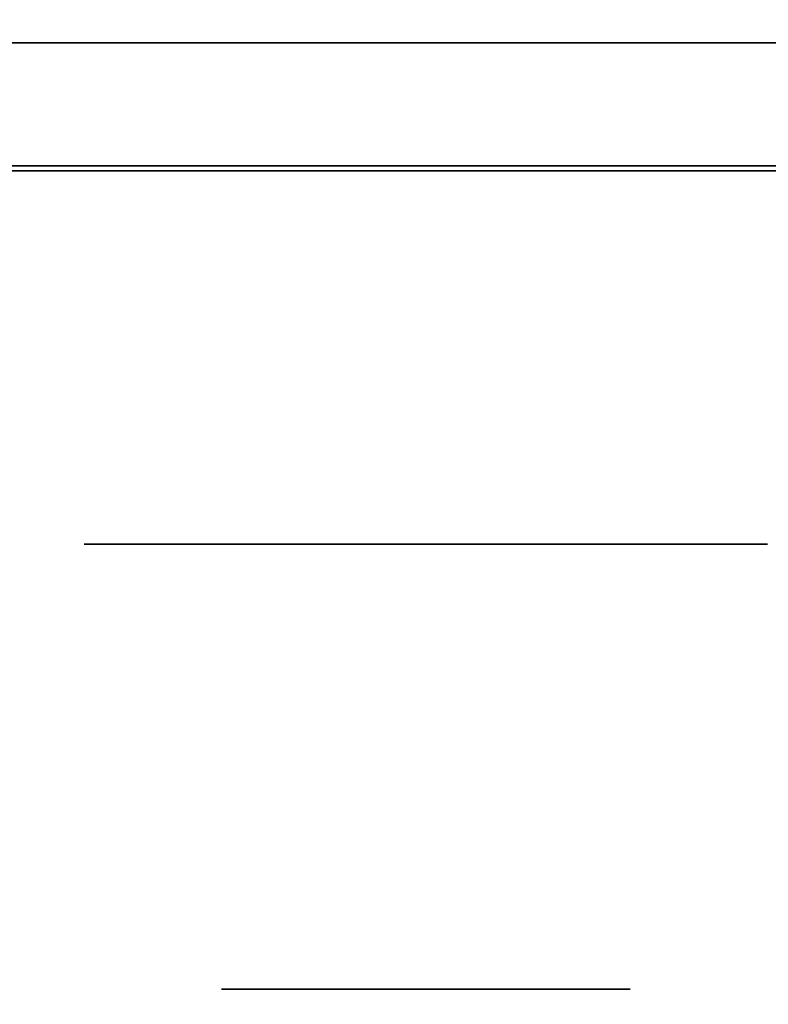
# Model space of a CAD drawing. Extents: x -1299 to -1246.9, y 2743.7 to 2747.9.
# Tile 411 of 1056: x -1285.0361 to -1285.0068, y 2746.6879 to 2746.7264. Entities that reach past the tile are written whole.
import ezdxf

# ---------------------------------------------------------------- set-up
doc = ezdxf.new("R2010")
doc.units = 0
doc.header["$LTSCALE"] = 150
doc.header["$MEASUREMENT"] = 0
doc.layers.add('3DFACE_BOLT', color=7, linetype='CONTINUOUS')
doc.layers.add('3DFACE_SHAPE', color=7, linetype='CONTINUOUS')

msp = doc.modelspace()

# ---------------------------------------------------------------- linework, layer by layer
at = {"layer": '3DFACE_BOLT', "color": 1}
for points, invisible_edges in [([(-1285.028219, 2746.738449, 0.138), (-1285.027827, 2746.738449, 0.135528), (-1285.028219, 2746.688449, 0.138)], 14), ([(-1285.028219, 2746.688449, 0.138), (-1285.027827, 2746.738449, 0.135528), (-1285.027827, 2746.688449, 0.135528)], 3), ([(-1285.027827, 2746.738449, 0.140472), (-1285.028219, 2746.738449, 0.138), (-1285.027827, 2746.688449, 0.140472)], 14), ([(-1285.027827, 2746.688449, 0.140472), (-1285.028219, 2746.738449, 0.138), (-1285.028219, 2746.688449, 0.138)], 3), ([(-1285.028219, 2746.738449, 0.068), (-1285.027827, 2746.738449, 0.065528), (-1285.028219, 2746.688449, 0.068)], 14), ([(-1285.028219, 2746.688449, 0.068), (-1285.027827, 2746.738449, 0.065528), (-1285.027827, 2746.688449, 0.065528)], 3), ([(-1285.027827, 2746.738449, 0.070472), (-1285.028219, 2746.738449, 0.068), (-1285.027827, 2746.688449, 0.070472)], 14), ([(-1285.027827, 2746.688449, 0.070472), (-1285.028219, 2746.738449, 0.068), (-1285.028219, 2746.688449, 0.068)], 3), ([(-1285.027827, 2746.738449, 0.135528), (-1285.026691, 2746.738449, 0.133298), (-1285.027827, 2746.688449, 0.135528)], 14), ([(-1285.027827, 2746.688449, 0.135528), (-1285.026691, 2746.738449, 0.133298), (-1285.026691, 2746.688449, 0.133298)], 3), ([(-1285.026691, 2746.738449, 0.142702), (-1285.027827, 2746.738449, 0.140472), (-1285.026691, 2746.688449, 0.142702)], 14), ([(-1285.026691, 2746.688449, 0.142702), (-1285.027827, 2746.738449, 0.140472), (-1285.027827, 2746.688449, 0.140472)], 3), ([(-1285.027827, 2746.738449, 0.065528), (-1285.026691, 2746.738449, 0.063298), (-1285.027827, 2746.688449, 0.065528)], 14), ([(-1285.027827, 2746.688449, 0.065528), (-1285.026691, 2746.738449, 0.063298), (-1285.026691, 2746.688449, 0.063298)], 3), ([(-1285.026691, 2746.738449, 0.072702), (-1285.027827, 2746.738449, 0.070472), (-1285.026691, 2746.688449, 0.072702)], 14), ([(-1285.026691, 2746.688449, 0.072702), (-1285.027827, 2746.738449, 0.070472), (-1285.027827, 2746.688449, 0.070472)], 3), ([(-1285.026691, 2746.738449, 0.133298), (-1285.024921, 2746.738449, 0.131528), (-1285.026691, 2746.688449, 0.133298)], 14), ([(-1285.026691, 2746.688449, 0.133298), (-1285.024921, 2746.738449, 0.131528), (-1285.024921, 2746.688449, 0.131528)], 3), ([(-1285.024921, 2746.738449, 0.144472), (-1285.026691, 2746.738449, 0.142702), (-1285.024921, 2746.688449, 0.144472)], 14), ([(-1285.024921, 2746.688449, 0.144472), (-1285.026691, 2746.738449, 0.142702), (-1285.026691, 2746.688449, 0.142702)], 3), ([(-1285.026691, 2746.738449, 0.063298), (-1285.024921, 2746.738449, 0.061528), (-1285.026691, 2746.688449, 0.063298)], 14), ([(-1285.026691, 2746.688449, 0.063298), (-1285.024921, 2746.738449, 0.061528), (-1285.024921, 2746.688449, 0.061528)], 3), ([(-1285.024921, 2746.738449, 0.074472), (-1285.026691, 2746.738449, 0.072702), (-1285.024921, 2746.688449, 0.074472)], 14), ([(-1285.024921, 2746.688449, 0.074472), (-1285.026691, 2746.738449, 0.072702), (-1285.026691, 2746.688449, 0.072702)], 3), ([(-1285.024921, 2746.738449, 0.131528), (-1285.022691, 2746.738449, 0.130392), (-1285.024921, 2746.688449, 0.131528)], 14), ([(-1285.024921, 2746.688449, 0.131528), (-1285.022691, 2746.738449, 0.130392), (-1285.022691, 2746.688449, 0.130392)], 3), ([(-1285.022691, 2746.738449, 0.145608), (-1285.024921, 2746.738449, 0.144472), (-1285.022691, 2746.688449, 0.145608)], 14), ([(-1285.022691, 2746.688449, 0.145608), (-1285.024921, 2746.738449, 0.144472), (-1285.024921, 2746.688449, 0.144472)], 3), ([(-1285.024921, 2746.738449, 0.061528), (-1285.022691, 2746.738449, 0.060392), (-1285.024921, 2746.688449, 0.061528)], 14), ([(-1285.024921, 2746.688449, 0.061528), (-1285.022691, 2746.738449, 0.060392), (-1285.022691, 2746.688449, 0.060392)], 3), ([(-1285.022691, 2746.738449, 0.075608), (-1285.024921, 2746.738449, 0.074472), (-1285.022691, 2746.688449, 0.075608)], 14), ([(-1285.022691, 2746.688449, 0.075608), (-1285.024921, 2746.738449, 0.074472), (-1285.024921, 2746.688449, 0.074472)], 3), ([(-1285.022691, 2746.738449, 0.130392), (-1285.020219, 2746.738449, 0.13), (-1285.022691, 2746.688449, 0.130392)], 14), ([(-1285.022691, 2746.688449, 0.130392), (-1285.020219, 2746.738449, 0.13), (-1285.020219, 2746.688449, 0.13)], 3), ([(-1285.020219, 2746.738449, 0.146), (-1285.022691, 2746.738449, 0.145608), (-1285.020219, 2746.688449, 0.146)], 14), ([(-1285.020219, 2746.688449, 0.146), (-1285.022691, 2746.738449, 0.145608), (-1285.022691, 2746.688449, 0.145608)], 3), ([(-1285.022691, 2746.738449, 0.060392), (-1285.020219, 2746.738449, 0.06), (-1285.022691, 2746.688449, 0.060392)], 14), ([(-1285.022691, 2746.688449, 0.060392), (-1285.020219, 2746.738449, 0.06), (-1285.020219, 2746.688449, 0.06)], 3), ([(-1285.020219, 2746.738449, 0.076), (-1285.022691, 2746.738449, 0.075608), (-1285.020219, 2746.688449, 0.076)], 14), ([(-1285.020219, 2746.688449, 0.076), (-1285.022691, 2746.738449, 0.075608), (-1285.022691, 2746.688449, 0.075608)], 3), ([(-1285.020219, 2746.738449, 0.13), (-1285.017747, 2746.738449, 0.130392), (-1285.020219, 2746.688449, 0.13)], 14), ([(-1285.020219, 2746.688449, 0.13), (-1285.017747, 2746.738449, 0.130392), (-1285.017747, 2746.688449, 0.130392)], 3), ([(-1285.017747, 2746.738449, 0.145608), (-1285.020219, 2746.738449, 0.146), (-1285.017747, 2746.688449, 0.145608)], 14), ([(-1285.017747, 2746.688449, 0.145608), (-1285.020219, 2746.738449, 0.146), (-1285.020219, 2746.688449, 0.146)], 3), ([(-1285.020219, 2746.738449, 0.06), (-1285.017747, 2746.738449, 0.060392), (-1285.020219, 2746.688449, 0.06)], 14), ([(-1285.020219, 2746.688449, 0.06), (-1285.017747, 2746.738449, 0.060392), (-1285.017747, 2746.688449, 0.060392)], 3), ([(-1285.017747, 2746.738449, 0.075608), (-1285.020219, 2746.738449, 0.076), (-1285.017747, 2746.688449, 0.075608)], 14), ([(-1285.017747, 2746.688449, 0.075608), (-1285.020219, 2746.738449, 0.076), (-1285.020219, 2746.688449, 0.076)], 3), ([(-1285.017747, 2746.738449, 0.130392), (-1285.015516, 2746.738449, 0.131528), (-1285.017747, 2746.688449, 0.130392)], 14), ([(-1285.017747, 2746.688449, 0.130392), (-1285.015516, 2746.738449, 0.131528), (-1285.015516, 2746.688449, 0.131528)], 3), ([(-1285.015516, 2746.738449, 0.144472), (-1285.017747, 2746.738449, 0.145608), (-1285.015516, 2746.688449, 0.144472)], 14), ([(-1285.015516, 2746.688449, 0.144472), (-1285.017747, 2746.738449, 0.145608), (-1285.017747, 2746.688449, 0.145608)], 3), ([(-1285.017747, 2746.738449, 0.060392), (-1285.015516, 2746.738449, 0.061528), (-1285.017747, 2746.688449, 0.060392)], 14), ([(-1285.017747, 2746.688449, 0.060392), (-1285.015516, 2746.738449, 0.061528), (-1285.015516, 2746.688449, 0.061528)], 3), ([(-1285.015516, 2746.738449, 0.074472), (-1285.017747, 2746.738449, 0.075608), (-1285.015516, 2746.688449, 0.074472)], 14), ([(-1285.015516, 2746.688449, 0.074472), (-1285.017747, 2746.738449, 0.075608), (-1285.017747, 2746.688449, 0.075608)], 3), ([(-1285.015516, 2746.738449, 0.131528), (-1285.013747, 2746.738449, 0.133298), (-1285.015516, 2746.688449, 0.131528)], 14), ([(-1285.015516, 2746.688449, 0.131528), (-1285.013747, 2746.738449, 0.133298), (-1285.013747, 2746.688449, 0.133298)], 3), ([(-1285.013747, 2746.738449, 0.142702), (-1285.015516, 2746.738449, 0.144472), (-1285.013747, 2746.688449, 0.142702)], 14), ([(-1285.013747, 2746.688449, 0.142702), (-1285.015516, 2746.738449, 0.144472), (-1285.015516, 2746.688449, 0.144472)], 3), ([(-1285.015516, 2746.738449, 0.061528), (-1285.013747, 2746.738449, 0.063298), (-1285.015516, 2746.688449, 0.061528)], 14), ([(-1285.015516, 2746.688449, 0.061528), (-1285.013747, 2746.738449, 0.063298), (-1285.013747, 2746.688449, 0.063298)], 3), ([(-1285.013747, 2746.738449, 0.072702), (-1285.015516, 2746.738449, 0.074472), (-1285.013747, 2746.688449, 0.072702)], 14), ([(-1285.013747, 2746.688449, 0.072702), (-1285.015516, 2746.738449, 0.074472), (-1285.015516, 2746.688449, 0.074472)], 3), ([(-1285.013747, 2746.738449, 0.133298), (-1285.01261, 2746.738449, 0.135528), (-1285.013747, 2746.688449, 0.133298)], 14), ([(-1285.013747, 2746.688449, 0.133298), (-1285.01261, 2746.738449, 0.135528), (-1285.01261, 2746.688449, 0.135528)], 3), ([(-1285.01261, 2746.738449, 0.140472), (-1285.013747, 2746.738449, 0.142702), (-1285.01261, 2746.688449, 0.140472)], 14), ([(-1285.01261, 2746.688449, 0.140472), (-1285.013747, 2746.738449, 0.142702), (-1285.013747, 2746.688449, 0.142702)], 3), ([(-1285.013747, 2746.738449, 0.063298), (-1285.01261, 2746.738449, 0.065528), (-1285.013747, 2746.688449, 0.063298)], 14), ([(-1285.013747, 2746.688449, 0.063298), (-1285.01261, 2746.738449, 0.065528), (-1285.01261, 2746.688449, 0.065528)], 3), ([(-1285.01261, 2746.738449, 0.070472), (-1285.013747, 2746.738449, 0.072702), (-1285.01261, 2746.688449, 0.070472)], 14), ([(-1285.01261, 2746.688449, 0.070472), (-1285.013747, 2746.738449, 0.072702), (-1285.013747, 2746.688449, 0.072702)], 3), ([(-1285.01261, 2746.738449, 0.135528), (-1285.012219, 2746.738449, 0.138), (-1285.01261, 2746.688449, 0.135528)], 14), ([(-1285.01261, 2746.688449, 0.135528), (-1285.012219, 2746.738449, 0.138), (-1285.012219, 2746.688449, 0.138)], 3), ([(-1285.012219, 2746.738449, 0.138), (-1285.01261, 2746.738449, 0.140472), (-1285.012219, 2746.688449, 0.138)], 14), ([(-1285.012219, 2746.688449, 0.138), (-1285.01261, 2746.738449, 0.140472), (-1285.01261, 2746.688449, 0.140472)], 3), ([(-1285.01261, 2746.738449, 0.065528), (-1285.012219, 2746.738449, 0.068), (-1285.01261, 2746.688449, 0.065528)], 14), ([(-1285.01261, 2746.688449, 0.065528), (-1285.012219, 2746.738449, 0.068), (-1285.012219, 2746.688449, 0.068)], 3), ([(-1285.012219, 2746.738449, 0.068), (-1285.01261, 2746.738449, 0.070472), (-1285.012219, 2746.688449, 0.068)], 14), ([(-1285.012219, 2746.688449, 0.068), (-1285.01261, 2746.738449, 0.070472), (-1285.01261, 2746.688449, 0.070472)], 3), ([(-1285.033594, 2746.720649, 0.138), (-1285.026906, 2746.720649, 0.126417), (-1285.033594, 2746.705849, 0.138)], 14), ([(-1285.033594, 2746.705849, 0.138), (-1285.026906, 2746.720649, 0.126417), (-1285.026906, 2746.705849, 0.126417)], 3), ([(-1285.026906, 2746.720649, 0.149583), (-1285.033594, 2746.720649, 0.138), (-1285.026906, 2746.705849, 0.149583)], 14), ([(-1285.026906, 2746.705849, 0.149583), (-1285.033594, 2746.720649, 0.138), (-1285.033594, 2746.705849, 0.138)], 3), ([(-1285.033594, 2746.720649, 0.138), (-1285.026906, 2746.720649, 0.149583), (-1285.026906, 2746.720649, 0.126417)], 2), ([(-1285.033594, 2746.720649, 0.068), (-1285.026906, 2746.720649, 0.056417), (-1285.033594, 2746.705849, 0.068)], 14), ([(-1285.033594, 2746.705849, 0.068), (-1285.026906, 2746.720649, 0.056417), (-1285.026906, 2746.705849, 0.056417)], 3), ([(-1285.026906, 2746.720649, 0.079583), (-1285.033594, 2746.720649, 0.068), (-1285.026906, 2746.705849, 0.079583)], 14), ([(-1285.026906, 2746.705849, 0.079583), (-1285.033594, 2746.720649, 0.068), (-1285.033594, 2746.705849, 0.068)], 3), ([(-1285.033594, 2746.720649, 0.068), (-1285.026906, 2746.720649, 0.079583), (-1285.026906, 2746.720649, 0.056417)], 2), ([(-1285.026906, 2746.720649, 0.126417), (-1285.013531, 2746.720649, 0.126417), (-1285.026906, 2746.705849, 0.126417)], 14), ([(-1285.026906, 2746.705849, 0.126417), (-1285.013531, 2746.720649, 0.126417), (-1285.013531, 2746.705849, 0.126417)], 3), ([(-1285.013531, 2746.720649, 0.149583), (-1285.026906, 2746.720649, 0.149583), (-1285.013531, 2746.705849, 0.149583)], 14), ([(-1285.013531, 2746.705849, 0.149583), (-1285.026906, 2746.720649, 0.149583), (-1285.026906, 2746.705849, 0.149583)], 3), ([(-1285.026906, 2746.720649, 0.149583), (-1285.013531, 2746.720649, 0.149583), (-1285.026906, 2746.720649, 0.126417)], 14), ([(-1285.026906, 2746.720649, 0.126417), (-1285.013531, 2746.720649, 0.149583), (-1285.013531, 2746.720649, 0.126417)], 3), ([(-1285.026906, 2746.720649, 0.056417), (-1285.013531, 2746.720649, 0.056417), (-1285.026906, 2746.705849, 0.056417)], 14), ([(-1285.026906, 2746.705849, 0.056417), (-1285.013531, 2746.720649, 0.056417), (-1285.013531, 2746.705849, 0.056417)], 3), ([(-1285.013531, 2746.720649, 0.079583), (-1285.026906, 2746.720649, 0.079583), (-1285.013531, 2746.705849, 0.079583)], 14), ([(-1285.013531, 2746.705849, 0.079583), (-1285.026906, 2746.720649, 0.079583), (-1285.026906, 2746.705849, 0.079583)], 3), ([(-1285.026906, 2746.720649, 0.079583), (-1285.013531, 2746.720649, 0.079583), (-1285.026906, 2746.720649, 0.056417)], 14), ([(-1285.026906, 2746.720649, 0.056417), (-1285.013531, 2746.720649, 0.079583), (-1285.013531, 2746.720649, 0.056417)], 3), ([(-1285.013531, 2746.720649, 0.126417), (-1285.006844, 2746.720649, 0.138), (-1285.013531, 2746.705849, 0.126417)], 14), ([(-1285.013531, 2746.705849, 0.126417), (-1285.006844, 2746.720649, 0.138), (-1285.006844, 2746.705849, 0.138)], 3), ([(-1285.006844, 2746.720649, 0.138), (-1285.013531, 2746.720649, 0.149583), (-1285.006844, 2746.705849, 0.138)], 14), ([(-1285.006844, 2746.705849, 0.138), (-1285.013531, 2746.720649, 0.149583), (-1285.013531, 2746.705849, 0.149583)], 3), ([(-1285.013531, 2746.720649, 0.149583), (-1285.006844, 2746.720649, 0.138), (-1285.013531, 2746.720649, 0.126417)], 12), ([(-1285.013531, 2746.720649, 0.056417), (-1285.006844, 2746.720649, 0.068), (-1285.013531, 2746.705849, 0.056417)], 14), ([(-1285.013531, 2746.705849, 0.056417), (-1285.006844, 2746.720649, 0.068), (-1285.006844, 2746.705849, 0.068)], 3), ([(-1285.006844, 2746.720649, 0.068), (-1285.013531, 2746.720649, 0.079583), (-1285.006844, 2746.705849, 0.068)], 14), ([(-1285.006844, 2746.705849, 0.068), (-1285.013531, 2746.720649, 0.079583), (-1285.013531, 2746.705849, 0.079583)], 3), ([(-1285.013531, 2746.720649, 0.079583), (-1285.006844, 2746.720649, 0.068), (-1285.013531, 2746.720649, 0.056417)], 12), ([(-1285.033594, 2746.705849, 0.138), (-1285.026906, 2746.705849, 0.126417), (-1285.026906, 2746.705849, 0.149583)], 2), ([(-1285.033594, 2746.705849, 0.068), (-1285.026906, 2746.705849, 0.056417), (-1285.026906, 2746.705849, 0.079583)], 2), ([(-1285.026906, 2746.705849, 0.126417), (-1285.013531, 2746.705849, 0.126417), (-1285.026906, 2746.705849, 0.149583)], 14), ([(-1285.026906, 2746.705849, 0.149583), (-1285.013531, 2746.705849, 0.126417), (-1285.013531, 2746.705849, 0.149583)], 3), ([(-1285.026906, 2746.705849, 0.056417), (-1285.013531, 2746.705849, 0.056417), (-1285.026906, 2746.705849, 0.079583)], 14), ([(-1285.026906, 2746.705849, 0.079583), (-1285.013531, 2746.705849, 0.056417), (-1285.013531, 2746.705849, 0.079583)], 3), ([(-1285.013531, 2746.705849, 0.126417), (-1285.006844, 2746.705849, 0.138), (-1285.013531, 2746.705849, 0.149583)], 12), ([(-1285.013531, 2746.705849, 0.056417), (-1285.006844, 2746.705849, 0.068), (-1285.013531, 2746.705849, 0.079583)], 12), ([(-1285.028219, 2746.688449, 0.138), (-1285.027827, 2746.688449, 0.135528), (-1285.027827, 2746.688449, 0.140472)], 2), ([(-1285.028219, 2746.688449, 0.068), (-1285.027827, 2746.688449, 0.065528), (-1285.027827, 2746.688449, 0.070472)], 2), ([(-1285.027827, 2746.688449, 0.135528), (-1285.026691, 2746.688449, 0.133298), (-1285.027827, 2746.688449, 0.140472)], 14), ([(-1285.027827, 2746.688449, 0.140472), (-1285.026691, 2746.688449, 0.133298), (-1285.026691, 2746.688449, 0.142702)], 3), ([(-1285.027827, 2746.688449, 0.065528), (-1285.026691, 2746.688449, 0.063298), (-1285.027827, 2746.688449, 0.070472)], 14), ([(-1285.027827, 2746.688449, 0.070472), (-1285.026691, 2746.688449, 0.063298), (-1285.026691, 2746.688449, 0.072702)], 3), ([(-1285.026691, 2746.688449, 0.133298), (-1285.024921, 2746.688449, 0.131528), (-1285.026691, 2746.688449, 0.142702)], 14), ([(-1285.026691, 2746.688449, 0.142702), (-1285.024921, 2746.688449, 0.131528), (-1285.024921, 2746.688449, 0.144472)], 3), ([(-1285.026691, 2746.688449, 0.063298), (-1285.024921, 2746.688449, 0.061528), (-1285.026691, 2746.688449, 0.072702)], 14), ([(-1285.026691, 2746.688449, 0.072702), (-1285.024921, 2746.688449, 0.061528), (-1285.024921, 2746.688449, 0.074472)], 3), ([(-1285.024921, 2746.688449, 0.131528), (-1285.022691, 2746.688449, 0.130392), (-1285.024921, 2746.688449, 0.144472)], 14), ([(-1285.024921, 2746.688449, 0.144472), (-1285.022691, 2746.688449, 0.130392), (-1285.022691, 2746.688449, 0.145608)], 3), ([(-1285.024921, 2746.688449, 0.061528), (-1285.022691, 2746.688449, 0.060392), (-1285.024921, 2746.688449, 0.074472)], 14), ([(-1285.024921, 2746.688449, 0.074472), (-1285.022691, 2746.688449, 0.060392), (-1285.022691, 2746.688449, 0.075608)], 3), ([(-1285.022691, 2746.688449, 0.130392), (-1285.020219, 2746.688449, 0.13), (-1285.022691, 2746.688449, 0.145608)], 14), ([(-1285.022691, 2746.688449, 0.145608), (-1285.020219, 2746.688449, 0.13), (-1285.020219, 2746.688449, 0.146)], 3), ([(-1285.022691, 2746.688449, 0.060392), (-1285.020219, 2746.688449, 0.06), (-1285.022691, 2746.688449, 0.075608)], 14), ([(-1285.022691, 2746.688449, 0.075608), (-1285.020219, 2746.688449, 0.06), (-1285.020219, 2746.688449, 0.076)], 3), ([(-1285.020219, 2746.688449, 0.13), (-1285.017747, 2746.688449, 0.130392), (-1285.020219, 2746.688449, 0.146)], 14), ([(-1285.020219, 2746.688449, 0.146), (-1285.017747, 2746.688449, 0.130392), (-1285.017747, 2746.688449, 0.145608)], 3), ([(-1285.020219, 2746.688449, 0.06), (-1285.017747, 2746.688449, 0.060392), (-1285.020219, 2746.688449, 0.076)], 14), ([(-1285.020219, 2746.688449, 0.076), (-1285.017747, 2746.688449, 0.060392), (-1285.017747, 2746.688449, 0.075608)], 3), ([(-1285.017747, 2746.688449, 0.130392), (-1285.015516, 2746.688449, 0.131528), (-1285.017747, 2746.688449, 0.145608)], 14), ([(-1285.017747, 2746.688449, 0.145608), (-1285.015516, 2746.688449, 0.131528), (-1285.015516, 2746.688449, 0.144472)], 3), ([(-1285.017747, 2746.688449, 0.060392), (-1285.015516, 2746.688449, 0.061528), (-1285.017747, 2746.688449, 0.075608)], 14), ([(-1285.017747, 2746.688449, 0.075608), (-1285.015516, 2746.688449, 0.061528), (-1285.015516, 2746.688449, 0.074472)], 3), ([(-1285.015516, 2746.688449, 0.131528), (-1285.013747, 2746.688449, 0.133298), (-1285.015516, 2746.688449, 0.144472)], 14), ([(-1285.015516, 2746.688449, 0.144472), (-1285.013747, 2746.688449, 0.133298), (-1285.013747, 2746.688449, 0.142702)], 3), ([(-1285.015516, 2746.688449, 0.061528), (-1285.013747, 2746.688449, 0.063298), (-1285.015516, 2746.688449, 0.074472)], 14), ([(-1285.015516, 2746.688449, 0.074472), (-1285.013747, 2746.688449, 0.063298), (-1285.013747, 2746.688449, 0.072702)], 3), ([(-1285.013747, 2746.688449, 0.133298), (-1285.01261, 2746.688449, 0.135528), (-1285.013747, 2746.688449, 0.142702)], 14), ([(-1285.013747, 2746.688449, 0.142702), (-1285.01261, 2746.688449, 0.135528), (-1285.01261, 2746.688449, 0.140472)], 3), ([(-1285.013747, 2746.688449, 0.063298), (-1285.01261, 2746.688449, 0.065528), (-1285.013747, 2746.688449, 0.072702)], 14), ([(-1285.013747, 2746.688449, 0.072702), (-1285.01261, 2746.688449, 0.065528), (-1285.01261, 2746.688449, 0.070472)], 3), ([(-1285.01261, 2746.688449, 0.135528), (-1285.012219, 2746.688449, 0.138), (-1285.01261, 2746.688449, 0.140472)], 12), ([(-1285.01261, 2746.688449, 0.065528), (-1285.012219, 2746.688449, 0.068), (-1285.01261, 2746.688449, 0.070472)], 12)]:
    msp.add_3dface(points, dxfattribs=dict(at, invisible_edges=invisible_edges))
at = {"layer": '3DFACE_SHAPE', "color": 13}
for points, invisible_edges in [([(-1285.028719, 2746.725449, 0.068), (-1285.026229, 2746.725449, 0.06199), (-1285.049319, 2746.725449, 0.068)], 14), ([(-1285.026229, 2746.725449, 0.06199), (-1285.020219, 2746.725449, 0.0595), (-1285.049319, 2746.725449, 0.068)], 14), ([(-1285.049319, 2746.725449, 0.068), (-1285.020219, 2746.725449, 0.0595), (-1285.049319, 2746.725449, 0.033)], 15), ([(-1285.020219, 2746.725449, 0.0595), (-1285.014208, 2746.725449, 0.06199), (-1285.049319, 2746.725449, 0.033)], 14), ([(-1285.049319, 2746.725449, 0.033), (-1285.014208, 2746.725449, 0.06199), (-1284.998319, 2746.725449, 0.033)], 3), ([(-1284.998319, 2746.725449, 0.173), (-1285.026229, 2746.725449, 0.14401), (-1285.049319, 2746.725449, 0.173)], 3), ([(-1285.026229, 2746.725449, 0.14401), (-1285.049319, 2746.725449, 0.138), (-1285.049319, 2746.725449, 0.173)], 13), ([(-1285.026229, 2746.725449, 0.14401), (-1285.028719, 2746.725449, 0.138), (-1285.049319, 2746.725449, 0.138)], 14), ([(-1285.028719, 2746.725449, 0.068), (-1285.049319, 2746.725449, 0.068), (-1285.026229, 2746.725449, 0.13199)], 15), ([(-1285.026229, 2746.725449, 0.13199), (-1285.049319, 2746.725449, 0.068), (-1285.028719, 2746.725449, 0.138)], 3), ([(-1285.049319, 2746.725449, 0.068), (-1285.049319, 2746.725449, 0.138), (-1285.028719, 2746.725449, 0.138)], 14), ([(-1284.998319, 2746.725449, 0.033), (-1285.020219, 2746.720649, 0.033), (-1285.049319, 2746.725449, 0.033)], 3), ([(-1285.020219, 2746.720649, 0.033), (-1285.049319, 2746.720649, 0.033), (-1285.049319, 2746.725449, 0.033)], 12), ([(-1285.049319, 2746.720649, 0.173), (-1285.003119, 2746.720649, 0.173), (-1285.049319, 2746.725449, 0.173)], 2), ([(-1285.049319, 2746.725449, 0.173), (-1285.003119, 2746.720649, 0.173), (-1284.998319, 2746.725449, 0.173)], 3), ([(-1285.026229, 2746.725449, 0.07401), (-1285.028719, 2746.725449, 0.068), (-1285.026229, 2746.725449, 0.13199)], 14), ([(-1285.026229, 2746.720649, 0.06199), (-1285.026229, 2746.725449, 0.06199), (-1285.028719, 2746.720649, 0.068)], 3), ([(-1285.026229, 2746.725449, 0.06199), (-1285.028719, 2746.725449, 0.068), (-1285.028719, 2746.720649, 0.068)], 14), ([(-1285.028719, 2746.720649, 0.068), (-1285.028719, 2746.725449, 0.068), (-1285.026229, 2746.720649, 0.07401)], 3), ([(-1285.028719, 2746.725449, 0.068), (-1285.026229, 2746.725449, 0.07401), (-1285.026229, 2746.720649, 0.07401)], 14), ([(-1285.026229, 2746.720649, 0.13199), (-1285.026229, 2746.725449, 0.13199), (-1285.028719, 2746.720649, 0.138)], 3), ([(-1285.026229, 2746.725449, 0.13199), (-1285.028719, 2746.725449, 0.138), (-1285.028719, 2746.720649, 0.138)], 14), ([(-1285.028719, 2746.720649, 0.138), (-1285.028719, 2746.725449, 0.138), (-1285.026229, 2746.720649, 0.14401)], 3), ([(-1285.028719, 2746.725449, 0.138), (-1285.026229, 2746.725449, 0.14401), (-1285.026229, 2746.720649, 0.14401)], 14), ([(-1285.020219, 2746.725449, 0.1465), (-1285.026229, 2746.725449, 0.14401), (-1284.998319, 2746.725449, 0.173)], 14), ([(-1285.026229, 2746.725449, 0.13199), (-1285.020219, 2746.725449, 0.1295), (-1285.026229, 2746.725449, 0.07401)], 14), ([(-1285.020219, 2746.725449, 0.1295), (-1285.020219, 2746.725449, 0.0765), (-1285.026229, 2746.725449, 0.07401)], 13), ([(-1285.026229, 2746.720649, 0.07401), (-1285.026229, 2746.725449, 0.07401), (-1285.020219, 2746.720649, 0.0765)], 3), ([(-1285.026229, 2746.725449, 0.07401), (-1285.020219, 2746.725449, 0.0765), (-1285.020219, 2746.720649, 0.0765)], 14), ([(-1285.020219, 2746.720649, 0.0595), (-1285.020219, 2746.725449, 0.0595), (-1285.026229, 2746.720649, 0.06199)], 3), ([(-1285.020219, 2746.725449, 0.0595), (-1285.026229, 2746.725449, 0.06199), (-1285.026229, 2746.720649, 0.06199)], 14), ([(-1285.026229, 2746.720649, 0.14401), (-1285.026229, 2746.725449, 0.14401), (-1285.020219, 2746.720649, 0.1465)], 3), ([(-1285.026229, 2746.725449, 0.14401), (-1285.020219, 2746.725449, 0.1465), (-1285.020219, 2746.720649, 0.1465)], 14), ([(-1285.020219, 2746.720649, 0.1295), (-1285.020219, 2746.725449, 0.1295), (-1285.026229, 2746.720649, 0.13199)], 3), ([(-1285.020219, 2746.725449, 0.1295), (-1285.026229, 2746.725449, 0.13199), (-1285.026229, 2746.720649, 0.13199)], 14), ([(-1285.020219, 2746.725449, 0.1295), (-1285.014208, 2746.725449, 0.13199), (-1285.020219, 2746.725449, 0.0765)], 14), ([(-1285.014208, 2746.725449, 0.13199), (-1285.011719, 2746.725449, 0.138), (-1285.020219, 2746.725449, 0.0765)], 14), ([(-1285.020219, 2746.725449, 0.0765), (-1285.011719, 2746.725449, 0.138), (-1285.014208, 2746.725449, 0.07401)], 3), ([(-1284.998319, 2746.725449, 0.138), (-1285.014208, 2746.725449, 0.14401), (-1285.020219, 2746.725449, 0.1465)], 13), ([(-1284.998319, 2746.725449, 0.138), (-1285.020219, 2746.725449, 0.1465), (-1284.998319, 2746.725449, 0.173)], 3), ([(-1285.020219, 2746.720649, 0.0765), (-1285.020219, 2746.725449, 0.0765), (-1285.014208, 2746.720649, 0.07401)], 3), ([(-1285.020219, 2746.725449, 0.0765), (-1285.014208, 2746.725449, 0.07401), (-1285.014208, 2746.720649, 0.07401)], 14), ([(-1285.014208, 2746.720649, 0.06199), (-1285.014208, 2746.725449, 0.06199), (-1285.020219, 2746.720649, 0.0595)], 3), ([(-1285.014208, 2746.725449, 0.06199), (-1285.020219, 2746.725449, 0.0595), (-1285.020219, 2746.720649, 0.0595)], 14), ([(-1285.020219, 2746.720649, 0.1465), (-1285.020219, 2746.725449, 0.1465), (-1285.014208, 2746.720649, 0.14401)], 3), ([(-1285.020219, 2746.725449, 0.1465), (-1285.014208, 2746.725449, 0.14401), (-1285.014208, 2746.720649, 0.14401)], 14), ([(-1285.014208, 2746.720649, 0.13199), (-1285.014208, 2746.725449, 0.13199), (-1285.020219, 2746.720649, 0.1295)], 3), ([(-1285.014208, 2746.725449, 0.13199), (-1285.020219, 2746.725449, 0.1295), (-1285.020219, 2746.720649, 0.1295)], 14), ([(-1285.003119, 2746.720649, 0.033), (-1285.020219, 2746.720649, 0.033), (-1284.998319, 2746.725449, 0.033)], 14), ([(-1285.014208, 2746.725449, 0.06199), (-1284.998319, 2746.725449, 0.068), (-1284.998319, 2746.725449, 0.033)], 13), ([(-1285.014208, 2746.725449, 0.06199), (-1285.011719, 2746.725449, 0.068), (-1284.998319, 2746.725449, 0.068)], 14), ([(-1285.011719, 2746.725449, 0.068), (-1285.014208, 2746.725449, 0.07401), (-1284.998319, 2746.725449, 0.068)], 14), ([(-1285.011719, 2746.725449, 0.138), (-1284.998319, 2746.725449, 0.068), (-1285.014208, 2746.725449, 0.07401)], 15), ([(-1285.011719, 2746.725449, 0.138), (-1285.014208, 2746.725449, 0.14401), (-1284.998319, 2746.725449, 0.138)], 14), ([(-1285.014208, 2746.720649, 0.07401), (-1285.014208, 2746.725449, 0.07401), (-1285.011719, 2746.720649, 0.068)], 3), ([(-1285.014208, 2746.725449, 0.07401), (-1285.011719, 2746.725449, 0.068), (-1285.011719, 2746.720649, 0.068)], 14), ([(-1285.011719, 2746.720649, 0.068), (-1285.011719, 2746.725449, 0.068), (-1285.014208, 2746.720649, 0.06199)], 3), ([(-1285.011719, 2746.725449, 0.068), (-1285.014208, 2746.725449, 0.06199), (-1285.014208, 2746.720649, 0.06199)], 14), ([(-1285.014208, 2746.720649, 0.14401), (-1285.014208, 2746.725449, 0.14401), (-1285.011719, 2746.720649, 0.138)], 3), ([(-1285.014208, 2746.725449, 0.14401), (-1285.011719, 2746.725449, 0.138), (-1285.011719, 2746.720649, 0.138)], 14), ([(-1285.011719, 2746.720649, 0.138), (-1285.011719, 2746.725449, 0.138), (-1285.014208, 2746.720649, 0.13199)], 3), ([(-1285.011719, 2746.725449, 0.138), (-1285.014208, 2746.725449, 0.13199), (-1285.014208, 2746.720649, 0.13199)], 14), ([(-1284.998319, 2746.725449, 0.068), (-1285.011719, 2746.725449, 0.138), (-1284.998319, 2746.725449, 0.138)], 3), ([(-1285.020219, 2746.720649, 0.033), (-1285.026229, 2746.720649, 0.06199), (-1285.049319, 2746.720649, 0.033)], 15), ([(-1285.026229, 2746.720649, 0.06199), (-1285.028719, 2746.720649, 0.068), (-1285.049319, 2746.720649, 0.033)], 14), ([(-1285.049319, 2746.720649, 0.033), (-1285.028719, 2746.720649, 0.068), (-1285.026229, 2746.720649, 0.07401)], 13), ([(-1285.026229, 2746.720649, 0.07401), (-1285.028719, 2746.720649, 0.138), (-1285.049319, 2746.720649, 0.033)], 15), ([(-1285.028719, 2746.720649, 0.138), (-1285.049319, 2746.720649, 0.173), (-1285.049319, 2746.720649, 0.033)], 13), ([(-1285.028719, 2746.720649, 0.138), (-1285.026229, 2746.720649, 0.14401), (-1285.049319, 2746.720649, 0.173)], 14), ([(-1285.049319, 2746.720649, 0.173), (-1285.026229, 2746.720649, 0.14401), (-1285.003119, 2746.720649, 0.173)], 3), ([(-1285.046219, 2746.720449, 0.198), (-1285.046219, 2746.720449, 0.206), (-1284.998319, 2746.720449, 0.198)], 2), ([(-1285.046219, 2746.720449, 0.206), (-1284.944219, 2746.720449, 0.206), (-1284.998319, 2746.720449, 0.198)], 14), ([(-1285.046219, 2746.720449, 0.008), (-1284.998319, 2746.720449, 0.008), (-1285.046219, 2746.720449)], 2), ([(-1284.998319, 2746.720449, 0.008), (-1284.992119, 2746.720449, 0.008), (-1285.046219, 2746.720449)], 15), ([(-1285.046219, 2746.720449), (-1284.992119, 2746.720449, 0.008), (-1284.944219, 2746.720449)], 3), ([(-1285.046219, 2744.946449), (-1285.046219, 2746.720449), (-1284.944219, 2744.946449)], 2), ([(-1285.046219, 2746.720449), (-1284.944219, 2746.720449), (-1284.944219, 2744.946449)], 12), ([(-1284.998319, 2744.946449, 0.008), (-1284.998319, 2746.720449, 0.008), (-1285.046219, 2744.946449, 0.008)], 2), ([(-1284.998319, 2746.720449, 0.008), (-1285.046219, 2746.720449, 0.008), (-1285.046219, 2744.946449, 0.008)], 12), ([(-1285.046219, 2744.946449, 0.198), (-1285.046219, 2746.720449, 0.198), (-1284.998319, 2744.946449, 0.198)], 2), ([(-1285.046219, 2746.720449, 0.198), (-1284.998319, 2746.720449, 0.198), (-1284.998319, 2744.946449, 0.198)], 12), ([(-1284.944219, 2744.946449, 0.206), (-1284.944219, 2746.720449, 0.206), (-1285.046219, 2744.946449, 0.206)], 2), ([(-1284.944219, 2746.720449, 0.206), (-1285.046219, 2746.720449, 0.206), (-1285.046219, 2744.946449, 0.206)], 12), ([(-1285.026229, 2746.720649, 0.13199), (-1285.028719, 2746.720649, 0.138), (-1285.026229, 2746.720649, 0.07401)], 14), ([(-1285.020219, 2746.720649, 0.0595), (-1285.026229, 2746.720649, 0.06199), (-1285.020219, 2746.720649, 0.033)], 14), ([(-1285.026229, 2746.720649, 0.14401), (-1285.020219, 2746.720649, 0.1465), (-1285.003119, 2746.720649, 0.173)], 14), ([(-1285.026229, 2746.720649, 0.07401), (-1285.020219, 2746.720649, 0.0765), (-1285.026229, 2746.720649, 0.13199)], 14), ([(-1285.020219, 2746.720649, 0.0765), (-1285.020219, 2746.720649, 0.1295), (-1285.026229, 2746.720649, 0.13199)], 13), ([(-1285.003119, 2746.720649, 0.173), (-1285.020219, 2746.720649, 0.1465), (-1285.014208, 2746.720649, 0.14401)], 13), ([(-1285.020219, 2746.720649, 0.0765), (-1285.014208, 2746.720649, 0.07401), (-1285.020219, 2746.720649, 0.1295)], 14), ([(-1285.014208, 2746.720649, 0.07401), (-1285.011719, 2746.720649, 0.068), (-1285.020219, 2746.720649, 0.1295)], 14), ([(-1285.020219, 2746.720649, 0.1295), (-1285.011719, 2746.720649, 0.068), (-1285.014208, 2746.720649, 0.13199)], 15), ([(-1285.003119, 2746.720649, 0.033), (-1285.014208, 2746.720649, 0.06199), (-1285.020219, 2746.720649, 0.033)], 3), ([(-1285.014208, 2746.720649, 0.06199), (-1285.020219, 2746.720649, 0.0595), (-1285.020219, 2746.720649, 0.033)], 14), ([(-1285.014208, 2746.720649, 0.14401), (-1285.011719, 2746.720649, 0.138), (-1285.003119, 2746.720649, 0.173)], 14), ([(-1285.011719, 2746.720649, 0.138), (-1285.014208, 2746.720649, 0.13199), (-1285.003119, 2746.720649, 0.033)], 14), ([(-1285.011719, 2746.720649, 0.068), (-1285.003119, 2746.720649, 0.033), (-1285.014208, 2746.720649, 0.13199)], 15), ([(-1285.011719, 2746.720649, 0.068), (-1285.014208, 2746.720649, 0.06199), (-1285.003119, 2746.720649, 0.033)], 14), ([(-1285.003119, 2746.720649, 0.173), (-1285.011719, 2746.720649, 0.138), (-1285.003119, 2746.720649, 0.033)], 3)]:
    msp.add_3dface(points, dxfattribs=dict(at, invisible_edges=invisible_edges))

doc.saveas('drawing.dxf')
